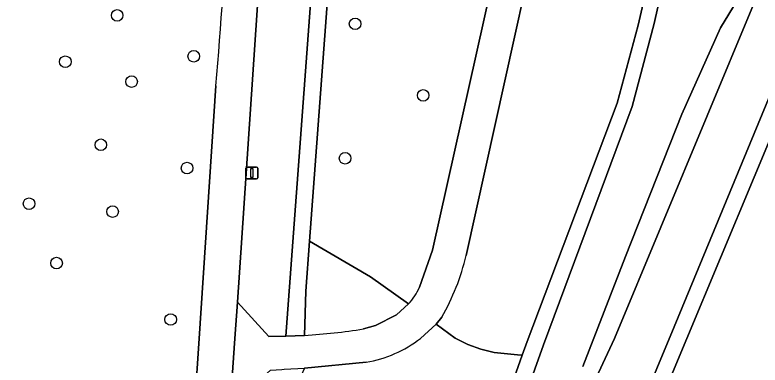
# Model space of a CAD drawing. Extents: x 157793 to 159380, y 380877 to 382313.
# Drawn here: x 159013.3 to 159076, y 381497.7 to 381527.2 of the extents above; entities that cross this region are included whole.
import ezdxf

# ---------------------------------------------------------------- set-up
doc = ezdxf.new("R2010")
doc.units = 0
for name, color, linetype in [('IMGEO_Berm_groen', 7, 'Continuous'), ('IMGEO_Boom', 7, 'Continuous'), ('IMGEO_Fietspad_gesloten', 7, 'Continuous'), ('IMGEO_Groenvoorziening', 7, 'Continuous'), ('IMGEO_Lichtmast', 7, 'Continuous'), ('IMGEO_Oever', 7, 'Continuous'), ('IMGEO_Voetpad_halfverhard', 7, 'Continuous'), ('IMGEO_Waterloop', 7, 'Continuous')]:
    doc.layers.add(name, color=color, linetype=linetype)

msp = doc.modelspace()

# ---------------------------------------------------------------- linework, layer by layer
at = {"layer": 'IMGEO_Berm_groen'}
for points in [[(159035.563, 381563.324), (159035.566, 381562.852), (159035.568, 381562.38), (159035.413, 381558.926), (159034.608, 381541.009), (159032.043, 381503.052), (159034.682, 381500.15), (159036.106, 381500.198), (159038.531, 381532.756), (159039.63, 381560.956), (159039.627, 381563.324), (159039.617, 381570.585), (159039.596, 381575.855), (159039.406, 381579.816), (159038.432, 381587.226), (159037.706, 381597.428), (159035.869, 381609.938)], [(159008.546, 381525.177), (159008.195, 381521.4), (159006.931, 381500), (159006.678, 381496.371), (159005.138, 381474.302), (159004.763, 381461.892), (159005.498, 381449.499), (159005.977, 381445.475), (159008.181, 381432.472), (159010.233, 381424.488), (159011.039, 381421.35), (159012.309, 381416.836), (159023.346, 381417.626), (159023.776, 381423.909), (159027.132, 381475.186), (159028.444, 381494.533), (159028.815, 381500), (159030.234, 381521.274)]]:
    msp.add_lwpolyline(points, dxfattribs=at)
msp.add_arc((158443.296, 381570.318), 588.983, 355.223527, 358.197429, dxfattribs=at)
at = {"layer": 'IMGEO_Boom'}
for centre in [(159021.918, 381527.208), (159041.948, 381526.496), (159028.365, 381523.763), (159017.557, 381523.303), (159023.136, 381521.628), (159047.676, 381520.471), (159020.546, 381516.306), (159041.103, 381515.169), (159027.8, 381514.344), (159014.504, 381511.343), (159021.535, 381510.677), (159016.817, 381506.342), (159026.422, 381501.59)]:
    msp.add_circle(centre, 0.489, dxfattribs=at)
at = {"layer": 'IMGEO_Fietspad_gesloten'}
for points in [[(159026.011, 381412.485), (159026.006, 381413.056), (159025.676, 381413.124), (159025.949, 381416.484), (159026.291, 381416.467), (159031.439, 381494.28), (159031.833, 381500), (159032.043, 381503.052), (159034.608, 381541.009), (159035.413, 381558.926), (159035.568, 381562.38), (159035.566, 381562.852), (159035.563, 381563.324)], [(159057.746, 381549.063), (159048.453, 381507.437), (159047.375, 381504.313)], [(159051.289, 381506.98), (159060.287, 381547.726)], [(159030.234, 381521.274), (159028.815, 381500), (159028.444, 381494.533), (159027.132, 381475.186), (159023.776, 381423.909), (159023.346, 381417.626), (159022.943, 381411.722), (159019.717, 381361.754), (159019.365, 381356.727), (159019.163, 381354.036), (159018.829, 381349.585), (159018.357, 381339.887), (159017.396, 381327.146), (159017.305, 381318.776), (159017.204, 381315.87), (159017.079, 381311.037), (159017.033, 381307.995), (159017.071, 381304.677), (159016.8, 381301.081), (159016.827, 381296.829), (159016.818, 381293.374)], [(159037.698, 381500.252), (159036.106, 381500.198), (159034.682, 381500.15), (159032.043, 381503.052), (159031.833, 381500), (159031.439, 381494.28), (159034.814, 381497.332), (159035.784, 381497.39), (159035.977, 381497.401), (159037.699, 381497.502), (159042.872, 381497.994)], [(159046.45, 381502.897), (159045.443, 381501.992), (159043.65, 381501.074), (159042.644, 381500.793)], [(159047.452, 381500), (159048.756, 381501.21), (159049.238, 381501.784)]]:
    msp.add_lwpolyline(points, dxfattribs=at)
for centre, radius, start, end in [((158443.296, 381570.318), 588.983, 355.223527, 358.197429), ((159032.749, 381511.295), 19.035, 330.02203, 346.89703), ((159042.087, 381506.757), 5.825, 318.49836, 335.1926), ((159034.558, 381551.84), 51.683, 273.48329, 279.00126), ((159041.196, 381508.053), 10.197, 279.46143, 307.84456)]:
    msp.add_arc(centre, radius, start, end, dxfattribs=at)
at = {"layer": 'IMGEO_Groenvoorziening'}
for points in [[(159066.786, 381576.369), (159063.197, 381577.829), (159060.997, 381570.711), (159058.645, 381569.448), (159045.054, 381563.42), (159041.03, 381563.42), (159041.052, 381561.645), (159040.177, 381536.102), (159038.102, 381508.18), (159043.235, 381505.176), (159046.45, 381502.897)], [(159062.651, 381557.026), (159060.287, 381547.726), (159051.289, 381506.98)], [(159047.375, 381504.313), (159048.453, 381507.437), (159057.746, 381549.063)], [(159049.238, 381501.784), (159048.756, 381501.21), (159050.373, 381500.004), (159051.425, 381499.492), (159052.515, 381499.096), (159053.641, 381498.816), (159055.611, 381498.614), (159056.021, 381498.573), (159056.429, 381499.726), (159064.003, 381519.807), (159065.779, 381526.397), (159067.22, 381532.724), (159068.25, 381537.994), (159068.88, 381542.642)], [(159068.461, 381532.575), (159067.11, 381526.524), (159065.265, 381519.524), (159057.794, 381499.464), (159054.438, 381489.995)], [(159061.116, 381497.64), (159064.709, 381506.896), (159069.444, 381518.874), (159072.705, 381526.157), (159074.113, 381528.459)], [(159081.203, 381527.184), (159069.869, 381500), (159058.66, 381473.116)], [(159042.644, 381500.793), (159043.65, 381501.074), (159045.443, 381501.992), (159046.45, 381502.897), (159043.235, 381505.176), (159038.102, 381508.18), (159037.79, 381503.983), (159037.698, 381500.252)], [(159056.021, 381498.573), (159055.611, 381498.614), (159053.641, 381498.816), (159052.515, 381499.096), (159051.425, 381499.492), (159050.373, 381500.004), (159048.756, 381501.21), (159047.452, 381500)], [(159048.409, 381483.997), (159050.19, 381485.839), (159052.059, 381488.279), (159053.041, 381490.149), (159056.021, 381498.573)], [(159042.872, 381497.994), (159037.699, 381497.502), (159037.38, 381496.809), (159036.572, 381481.443)]]:
    msp.add_lwpolyline(points, dxfattribs=at)
for centre, radius, start, end in [((159032.749, 381511.295), 19.035, 330.02203, 346.89703), ((159042.087, 381506.757), 5.825, 318.49836, 335.1926), ((159034.558, 381551.84), 51.683, 273.48329, 279.00126), ((159041.196, 381508.053), 10.197, 279.46143, 307.84456)]:
    msp.add_arc(centre, radius, start, end, dxfattribs=at)
at = {"layer": 'IMGEO_Lichtmast'}
for p, q in [((159032.762, 381513.532), (159032.762, 381514.332)), ((159032.762, 381514.332), (159032.762, 381513.532)), ((159032.862, 381514.432), (159033.652, 381514.432)), ((159033.652, 381514.432), (159032.862, 381514.432)), ((159033.752, 381514.332), (159033.752, 381513.532)), ((159033.752, 381513.532), (159033.752, 381514.332)), ((159033.652, 381513.432), (159032.862, 381513.432)), ((159032.862, 381513.432), (159033.652, 381513.432))]:
    msp.add_line(p, q, dxfattribs=at)
msp.add_lwpolyline([(159033.182, 381514.307), (159033.332, 381514.307), (159033.332, 381513.557), (159033.182, 381513.557), (159033.182, 381514.307)], dxfattribs=at)
for centre, start, end in [((159032.862, 381514.332), 90, 180), ((159032.862, 381514.332), 90, 180), ((159033.652, 381514.332), 0, 90), ((159033.652, 381514.332), 360, 90), ((159032.862, 381513.532), 180, 270), ((159032.862, 381513.532), 180, 270), ((159033.652, 381513.532), 270, 0), ((159033.652, 381513.532), 270, 0)]:
    msp.add_arc(centre, 0.1, start, end, dxfattribs=at)
at = {"layer": 'IMGEO_Oever'}
for points in [[(159043.782, 381461.609), (159043.736, 381461.965), (159043.699, 381462.257), (159043.909, 381463.553), (159044.191, 381464.398), (159044.413, 381465.107), (159044.756, 381465.778), (159046.479, 381465.256), (159047.396, 381465.859), (159048.603, 381466.684), (159049.077, 381467.072), (159055.054, 381481.262), (159063.778, 381500), (159075.466, 381528.128), (159075.481, 381528.163), (159075.793, 381528.817), (159076.164, 381529.441), (159076.588, 381530.03), (159077.063, 381530.578), (159077.585, 381531.082), (159080.307, 381532.822), (159083.26, 381534.035), (159083.78, 381534.316)], [(159074.113, 381528.459), (159072.705, 381526.157), (159069.444, 381518.874), (159064.709, 381506.896), (159061.116, 381497.64)], [(159079.757, 381527.549), (159079.482, 381527.098), (159078.902, 381525.389), (159068.808, 381500.965), (159061.648, 381483.763), (159059.356, 381478.466), (159055.407, 381468.774), (159055.855, 381468.59), (159055.418, 381467.525), (159055.003, 381467.695), (159052.646, 381463.911), (159050.738, 381460.259)], [(159058.66, 381473.116), (159069.869, 381500), (159081.203, 381527.184)]]:
    msp.add_lwpolyline(points, dxfattribs=at)
at = {"layer": 'IMGEO_Voetpad_halfverhard'}
for points in [[(159054.438, 381489.995), (159057.794, 381499.464), (159065.265, 381519.524), (159067.11, 381526.524), (159068.461, 381532.575), (159070.012, 381541.137), (159070.247, 381542.434), (159071.041, 381545.037), (159075.337, 381559.108), (159075.363, 381559.186), (159079.555, 381571.72), (159081.965, 381576.526), (159084.474, 381579.961), (159084.711, 381580.285), (159086.66, 381582.74), (159089.22, 381585.988), (159104.327, 381603.092)], [(159038.531, 381532.756), (159036.106, 381500.198), (159037.698, 381500.252), (159037.79, 381503.983), (159038.102, 381508.18), (159040.177, 381536.102)], [(159067.22, 381532.724), (159065.779, 381526.397), (159064.003, 381519.807), (159056.429, 381499.726), (159056.021, 381498.573), (159053.041, 381490.149), (159052.059, 381488.279), (159050.19, 381485.839), (159048.409, 381483.997)]]:
    msp.add_lwpolyline(points, dxfattribs=at)
at = {"layer": 'IMGEO_Waterloop'}
for points in [[(159075.466, 381528.128), (159063.778, 381500), (159055.054, 381481.262), (159049.077, 381467.072), (159048.603, 381466.684), (159047.396, 381465.859), (159046.479, 381465.256), (159046.672, 381465.197), (159046.598, 381464.948), (159047.471, 381464.673), (159047.132, 381463.632), (159046.523, 381463.851), (159045.687, 381461.375), (159043.736, 381461.965), (159043.782, 381461.609)], [(159050.738, 381460.259), (159052.646, 381463.911), (159055.003, 381467.695), (159054.658, 381467.837), (159054.209, 381468.021), (159054.077, 381468.075), (159054.133, 381468.214), (159054.725, 381467.972), (159055.336, 381467.721), (159055.659, 381468.508), (159055.102, 381468.737), (159054.457, 381469.002), (159054.514, 381469.14), (159054.698, 381469.065), (159055.168, 381468.872), (159055.407, 381468.774), (159059.356, 381478.466), (159061.648, 381483.763), (159068.808, 381500.965), (159078.902, 381525.389), (159079.482, 381527.098), (159079.757, 381527.549)]]:
    msp.add_lwpolyline(points, dxfattribs=at)

doc.saveas('drawing.dxf')
